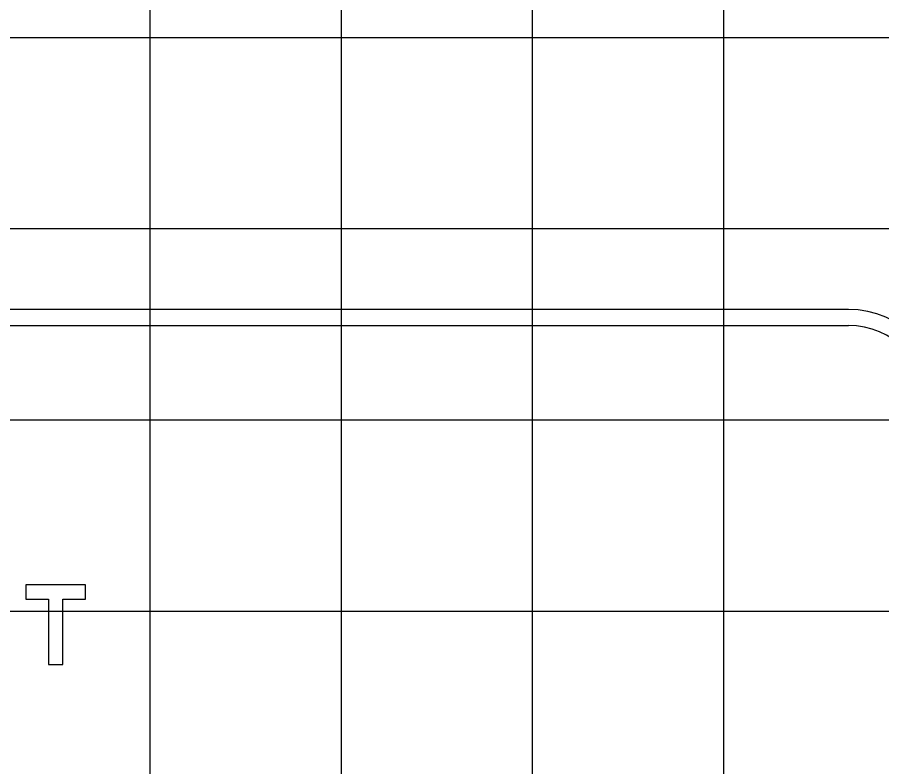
# Model space of a CAD drawing. Extents: x 1797809 to 2198143, y 249608 to 1237864.
# Drawn here: x 2196323.32 to 2196332.36, y 1237199.48 to 1237207.32 of the extents above; entities that cross this region are included whole.
import ezdxf

# ---------------------------------------------------------------- set-up
doc = ezdxf.new("R2010")
doc.units = 0
for name, color, linetype in [('GSBWFILL', 7, 'Continuous'), ('GSCOLORFILL', 7, 'Continuous'), ('GSOUTLINE', 7, 'Continuous'), ('GSSHT', 7, 'Continuous')]:
    doc.layers.add(name, color=color, linetype=linetype)

msp = doc.modelspace()

# ---------------------------------------------------------------- linework, layer by layer
at = {"layer": 'GSBWFILL'}
msp.add_lwpolyline([(2196323.4034, 1237201.231), (2196323.6409, 1237201.231), (2196323.6409, 1237200.5477), (2196323.7909, 1237200.5477), (2196323.7909, 1237201.231), (2196324.0284, 1237201.231), (2196324.0284, 1237201.381), (2196323.4034, 1237201.381)], close=True, dxfattribs=at)
at = {"layer": 'GSCOLORFILL'}
for p, q in [((2196332.0117, 1237204.2602), (2196317.5034, 1237204.2602)), ((2196332.0117, 1237204.2602), (2196317.5034, 1237204.2602)), ((2196317.5034, 1237204.0935), (2196332.0117, 1237204.0935))]:
    msp.add_line(p, q, dxfattribs=at)
msp.add_lwpolyline([(2196323.4034, 1237201.231), (2196323.6409, 1237201.231), (2196323.6409, 1237200.5477), (2196323.7909, 1237200.5477), (2196323.7909, 1237201.231), (2196324.0284, 1237201.231), (2196324.0284, 1237201.381), (2196323.4034, 1237201.381)], close=True, dxfattribs=at)
for radius in [1, 0.8333]:
    msp.add_arc((2196332.0117, 1237203.2602), radius, 0, 90, dxfattribs=at)
at = {"layer": 'GSOUTLINE'}
msp.add_lwpolyline([(2196323.4034, 1237201.231), (2196323.6409, 1237201.231), (2196323.6409, 1237200.5477), (2196323.7909, 1237200.5477), (2196323.7909, 1237201.231), (2196324.0284, 1237201.231), (2196324.0284, 1237201.381), (2196323.4034, 1237201.381)], close=True, dxfattribs=at)
at = {"layer": 'GSSHT'}
for p, q in [((2196324.7065, 1237163.1062), (2196324.7065, 1237223.1062)), ((2196326.7065, 1237163.1062), (2196326.7065, 1237223.1062)), ((2196328.7065, 1237163.1062), (2196328.7065, 1237223.1062)), ((2196330.7065, 1237163.1062), (2196330.7065, 1237223.1062)), ((2196264.7065, 1237207.1062), (2196394.7065, 1237207.1062)), ((2196264.7065, 1237205.1062), (2196394.7065, 1237205.1062)), ((2196264.7065, 1237203.1062), (2196394.7065, 1237203.1062)), ((2196264.7065, 1237201.1062), (2196394.7065, 1237201.1062))]:
    msp.add_line(p, q, dxfattribs=at)

doc.saveas('drawing.dxf')
